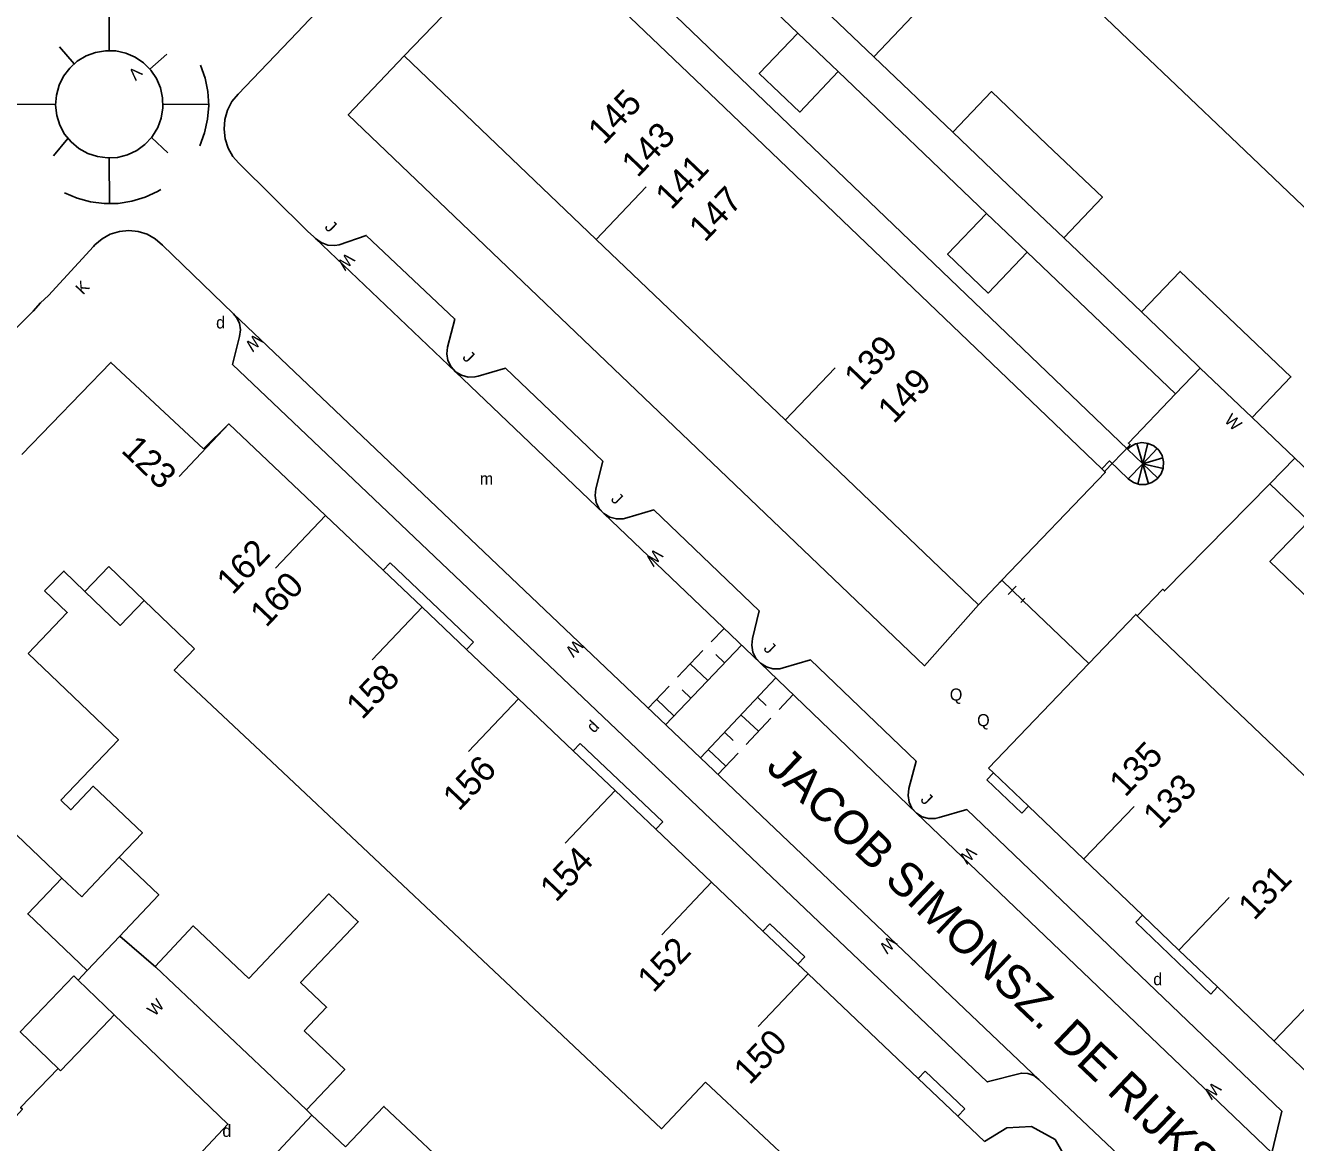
# Model space of a CAD drawing. Extents: x 134999 to 136502, y 457398 to 459002.
# Drawn here: x 135026.8 to 135079.4, y 458240.6 to 458286.7 of the extents above; entities that cross this region are included whole.
import ezdxf

# ---------------------------------------------------------------- set-up
doc = ezdxf.new("R2010")
doc.units = 0
for name, color, linetype in [('RI_DGTB_15', 7, 'Continuous'), ('RI_DGTB_2', 7, 'Continuous'), ('RI_DGTB_28', 7, 'Continuous'), ('RI_DGTB_29', 7, 'Continuous'), ('RI_DGTB_30', 7, 'Continuous'), ('RI_DGTB_31', 7, 'Continuous'), ('RI_DGTB_35', 7, 'Continuous'), ('RI_DGTB_36', 7, 'Continuous'), ('RI_DGTB_37', 7, 'Continuous'), ('RI_DGTB_43', 7, 'Continuous'), ('RI_DGTB_48', 7, 'Continuous'), ('RI_DGTB_49', 7, 'Continuous'), ('RI_DGTB_5', 7, 'Continuous'), ('RI_DGTB_53', 7, 'Continuous'), ('RI_DGTB_54', 7, 'Continuous'), ('RI_DGTB_55', 7, 'Continuous'), ('RI_DGTB_6', 7, 'Continuous'), ('RI_DGTB_7', 7, 'Continuous')]:
    doc.layers.add(name, color=color, linetype=linetype)

msp = doc.modelspace()

# ---------------------------------------------------------------- linework, layer by layer
at = {"layer": 'RI_DGTB_15'}
for p, q in [((135050.452, 458277.901), (135052.525, 458280.07)), ((135058.264, 458270.419), (135060.337, 458272.588)), ((135035.265, 458270.272), (135033.2, 458268.097)), ((135039.258, 458266.482), (135037.193, 458264.307)), ((135043.251, 458262.692), (135041.186, 458260.517)), ((135047.244, 458258.902), (135045.179, 458256.727)), ((135051.237, 458255.112), (135049.172, 458252.937)), ((135070.627, 458252.284), (135072.7, 458254.454)), ((135055.23, 458251.322), (135053.165, 458249.147)), ((135074.563, 458248.522), (135076.636, 458250.692)), ((135059.223, 458247.532), (135057.158, 458245.357)), ((135078.499, 458244.76), (135080.572, 458246.93))]:
    msp.add_line(p, q, dxfattribs=at)
at = {"layer": 'RI_DGTB_2'}
for p, q in [((135047.809, 458290.958), (135055.762, 458283.349)), ((135068.934, 458289.53), (135072.761, 458285.882)), ((135072.761, 458285.882), (135076.702, 458282.126)), ((135050.453, 458277.9), (135042.509, 458285.492)), ((135055.762, 458283.349), (135063.57, 458275.878)), ((135076.702, 458282.126), (135080.564, 458278.445)), ((135058.265, 458270.435), (135050.453, 458277.9)), ((135066.261, 458262.794), (135058.265, 458270.435)), ((135066.261, 458262.794), (135067.231, 458263.805)), ((135072.837, 458262.328), (135076.761, 458258.577)), ((135076.761, 458258.577), (135080.696, 458254.815)), ((135041.035, 458252.532), (135037.026, 458256.305)), ((135066.688, 458256.034), (135066.886, 458255.843)), ((135066.886, 458255.843), (135068.333, 458254.463)), ((135045.044, 458248.759), (135041.035, 458252.532)), ((135049.054, 458244.985), (135045.044, 458248.759))]:
    msp.add_line(p, q, dxfattribs=at)
for points in [[(135042.509, 458285.492), (135044.49, 458287.538)], [(135063.57, 458275.878), (135071.375, 458268.411)], [(135034.215, 458269.242), (135030.381, 458272.811), (135026.702, 458269.001)], [(135039.257, 458266.481), (135035.265, 458270.272), (135034.215, 458269.242)], [(135067.231, 458263.805), (135071.519, 458268.273), (135071.486, 458268.304)], [(135071.375, 458268.411), (135071.486, 458268.304)], [(135041.639, 458264.22), (135039.257, 458266.481)], [(135030.302, 458264.377), (135029.309, 458263.347)], [(135031.761, 458262.97), (135030.302, 458264.377)], [(135029.309, 458263.347), (135028.439, 458264.188), (135027.639, 458263.362)], [(135043.25, 458262.691), (135041.639, 458264.22)], [(135027.639, 458263.362), (135028.577, 458262.47), (135026.959, 458260.774)], [(135033.841, 458260.965), (135031.761, 458262.97)], [(135045.09, 458260.943), (135043.25, 458262.691)], [(135072.837, 458262.328), (135072.769, 458262.393), (135070.828, 458260.363)], [(135037.026, 458256.305), (135033.001, 458260.093), (135033.841, 458260.965)], [(135047.242, 458258.9), (135045.09, 458260.943)], [(135070.828, 458260.363), (135066.688, 458256.034)], [(135049.499, 458256.757), (135047.242, 458258.9)], [(135051.234, 458255.109), (135049.499, 458256.757)], [(135052.915, 458253.513), (135051.234, 458255.109)], [(135068.333, 458254.463), (135070.62, 458252.277)], [(135055.227, 458251.319), (135052.915, 458253.513)], [(135070.62, 458252.277), (135073.047, 458249.958)], [(135057.353, 458249.3), (135055.227, 458251.319)], [(135073.047, 458249.958), (135074.557, 458248.515)], [(135058.796, 458247.93), (135057.353, 458249.3)], [(135074.557, 458248.515), (135076.156, 458246.987)], [(135059.219, 458247.528), (135058.796, 458247.93)], [(135059.219, 458247.528), (135063.777, 458243.2)], [(135076.156, 458246.987), (135078.493, 458244.754)], [(135049.054, 458244.985), (135053.156, 458241.125), (135054.973, 458243.055)], [(135078.493, 458244.754), (135081.003, 458242.357)], [(135054.973, 458243.055), (135062.864, 458235.67), (135063.656, 458236.504)], [(135063.777, 458243.2), (135065.417, 458241.643)], [(135065.417, 458241.643), (135066.517, 458240.598)], [(135069.247, 458237.537), (135069.49, 458237.78), (135069.99, 458238.68), (135070.01, 458239.69), (135069.439, 458240.681), (135068.46, 458241.22), (135067.44, 458241.16), (135066.517, 458240.598)]]:
    msp.add_lwpolyline(points, dxfattribs=at)
at = {"layer": 'RI_DGTB_28'}
for points in [[(135072.432, 458269.227), (135072.535, 458269.319), (135072.766, 458269.444), (135073.024, 458269.495), (135073.285, 458269.467), (135073.526, 458269.361), (135073.724, 458269.188), (135073.862, 458268.964), (135073.926, 458268.709), (135073.911, 458268.447), (135073.819, 458268.201), (135073.657, 458267.993), (135073.44, 458267.844), (135073.189, 458267.767), (135072.926, 458267.768), (135072.675, 458267.847), (135072.46, 458267.998), (135073.06, 458268.626), (135072.432, 458269.227)], [(135073.06, 458268.626), (135072.816, 458269.46)], [(135073.06, 458268.626), (135073.266, 458269.47)], [(135073.06, 458268.626), (135073.66, 458269.254)], [(135073.06, 458268.626), (135072.854, 458267.782)], [(135073.06, 458268.626), (135073.894, 458268.87)], [(135073.06, 458268.626), (135073.304, 458267.792)], [(135073.06, 458268.626), (135073.688, 458268.026)], [(135073.06, 458268.626), (135073.904, 458268.42)]]:
    msp.add_lwpolyline(points, dxfattribs=at)
at = {"layer": 'RI_DGTB_31'}
for p, q in [((135030.316, 458285.707), (135030.316, 458287.574)), ((135028.862, 458285.165), (135028.254, 458285.866)), ((135031.99, 458284.945), (135032.69, 458285.554)), ((135028.095, 458283.486), (135026.228, 458283.474)), ((135032.537, 458283.486), (135034.428, 458283.474)), ((135032.06, 458282.111), (135032.737, 458281.473)), ((135028.604, 458282.071), (135028.003, 458281.349)), ((135030.316, 458281.265), (135030.328, 458279.374)), ((135055.216, 458261.261), (135055.743, 458261.814)), ((135053.326, 458257.833), (135056.466, 458261.122)), ((135053.82, 458259.798), (135054.867, 458260.895)), ((135055.765, 458260.388), (135055.403, 458260.733)), ((135055.067, 458259.656), (135054.343, 458260.347)), ((135057.879, 458259.768), (135054.762, 458256.467)), ((135052.601, 458258.522), (135053.47, 458259.432)), ((135054.368, 458258.925), (135054.007, 458259.27)), ((135058.6, 458259.075), (135058.02, 458258.46)), ((135053.67, 458258.193), (135052.947, 458258.883)), ((135057.123, 458258.967), (135057.486, 458258.623)), ((135056.443, 458258.247), (135057.17, 458257.56)), ((135057.68, 458258.1), (135056.66, 458257.02)), ((135055.763, 458257.527), (135056.126, 458257.183)), ((135055.083, 458256.807), (135055.81, 458256.12)), ((135056.32, 458256.66), (135055.487, 458255.778))]:
    msp.add_line(p, q, dxfattribs=at)
for points in [[(135032.1, 458282.163), (135032.317, 458282.524), (135032.463, 458282.919), (135032.531, 458283.334), (135032.52, 458283.755), (135032.43, 458284.166), (135032.264, 458284.553), (135032.027, 458284.902), (135031.729, 458285.199), (135031.381, 458285.435), (135030.994, 458285.601), (135030.582, 458285.691), (135030.161, 458285.702), (135029.746, 458285.633), (135029.351, 458285.487), (135028.991, 458285.269), (135028.678, 458284.987), (135028.425, 458284.651), (135028.239, 458284.273), (135028.128, 458283.867), (135028.095, 458283.447), (135028.143, 458283.029), (135028.268, 458282.627), (135028.467, 458282.256), (135028.732, 458281.929), (135029.055, 458281.658), (135029.423, 458281.453), (135029.822, 458281.321), (135030.24, 458281.267), (135030.66, 458281.292), (135031.068, 458281.397), (135031.449, 458281.576), (135031.789, 458281.824), (135032.076, 458282.132), (135032.1, 458282.163)], [(135034.059, 458281.773), (135034.259, 458282.31), (135034.383, 458282.868), (135034.428, 458283.439), (135034.393, 458284.01), (135034.278, 458284.571), (135034.088, 458285.108)], [(135028.461, 458279.824), (135028.988, 458279.599), (135029.54, 458279.45), (135030.108, 458279.38), (135030.681, 458279.389), (135031.246, 458279.478), (135031.794, 458279.645), (135032.312, 458279.886), (135032.445, 458279.963)]]:
    msp.add_lwpolyline(points, dxfattribs=at)
at = {"layer": 'RI_DGTB_48'}
for p, q in [((135032.242, 458247.807), (135030.745, 458249.09)), ((135032.242, 458247.807), (135030.745, 458249.09)), ((135032.242, 458247.807), (135030.745, 458249.09)), ((135029.406, 458247.675), (135029.024, 458247.269))]:
    msp.add_line(p, q, dxfattribs=at)
at = {"layer": 'RI_DGTB_49'}
msp.add_line((135068.097, 458262.975), (135070.828, 458260.363), dxfattribs=at)
at = {"layer": 'RI_DGTB_5'}
msp.add_lwpolyline([(135028.311, 458254.712), (135030.694, 458257.21), (135026.959, 458260.774)], dxfattribs=at)
at = {"layer": 'RI_DGTB_53'}
for p, q in [((135075.438, 458272.582), (135074.416, 458271.512)), ((135078.314, 458267.793), (135079.352, 458268.85)), ((135040.08, 458240.378), (135038.699, 458241.688))]:
    msp.add_line(p, q, dxfattribs=at)
for points in [[(135048.14, 458297.069), (135038.081, 458286.461), (135035.64, 458283.91), (135035.388, 458283.598), (135035.203, 458283.242), (135035.092, 458282.857), (135035.06, 458282.458), (135035.107, 458282.059), (135035.232, 458281.679), (135035.43, 458281.33), (135035.658, 458281.062), (135038.51, 458278.238), (135038.774, 458278.009), (135038.848, 458277.935)], [(135066.261, 458262.794), (135064.03, 458260.269), (135040.199, 458283.055), (135042.509, 458285.492)], [(135035.454, 458274.823), (135035.44, 458274.84), (135032.51, 458277.66), (135032.217, 458277.917), (135031.877, 458278.11), (135031.506, 458278.229), (135031.118, 458278.27), (135030.73, 458278.231), (135030.357, 458278.115), (135030.017, 458277.924), (135029.722, 458277.669), (135029.66, 458277.6), (135027.799, 458275.585), (135027.469, 458275.272), (135027.169, 458274.931), (135025.081, 458272.861), (135011.131, 458258.221), (135003.154, 458249.826)], [(135038.848, 458277.935), (135039.08, 458277.765), (135039.35, 458277.664), (135039.637, 458277.642), (135039.818, 458277.669), (135040.941, 458278.061), (135044.61, 458274.604), (135044.303, 458273.446), (135044.274, 458273.165), (135044.324, 458272.887), (135044.449, 458272.635), (135044.641, 458272.427)], [(135068.76, 458243.16), (135068.553, 458243.321), (135068.308, 458243.413), (135068.046, 458243.426), (135066.63, 458243.06), (135035.41, 458272.73), (135035.7, 458273.89), (135035.738, 458274.161), (135035.696, 458274.431), (135035.578, 458274.677), (135035.454, 458274.823)], [(135050.775, 458266.564), (135050.584, 458266.773), (135050.458, 458267.026), (135050.407, 458267.305), (135050.436, 458267.587), (135050.735, 458268.724), (135046.708, 458272.569), (135045.568, 458272.245), (135045.437, 458272.214), (135045.155, 458272.208), (135044.882, 458272.281), (135044.641, 458272.427)], [(135074.416, 458271.512), (135072.47, 458269.476), (135072.542, 458269.407), (135071.486, 458268.304)], [(135072.837, 458262.328), (135073.893, 458263.432), (135073.965, 458263.363), (135078.314, 458267.793)], [(135057.252, 458260.371), (135057.063, 458260.581), (135056.939, 458260.836), (135056.891, 458261.115), (135056.922, 458261.397), (135057.197, 458262.536), (135052.832, 458266.715), (135051.718, 458266.382), (135051.574, 458266.348), (135051.291, 458266.343), (135051.017, 458266.417), (135050.775, 458266.564)], [(135063.698, 458254.174), (135063.514, 458254.383), (135063.396, 458254.636), (135063.354, 458254.912), (135063.392, 458255.188), (135063.683, 458256.324), (135059.316, 458260.514), (135058.183, 458260.178), (135058.049, 458260.148), (135057.766, 458260.146), (135057.493, 458260.222), (135057.252, 458260.371)], [(135078.398, 458240.135), (135078.81, 458241.85), (135065.784, 458254.324), (135064.642, 458253.992), (135064.481, 458253.953), (135064.202, 458253.95), (135063.934, 458254.026), (135063.698, 458254.174)], [(135030.512, 458245.832), (135035.22, 458241.32), (135028.42, 458234.07), (135023.685, 458238.675)], [(135028.193, 458243.623), (135026.647, 458242.003), (135026.719, 458241.934), (135025.052, 458240.11)], [(135068.76, 458243.16), (135072.83, 458239.32), (135078.34, 458234.07), (135078.614, 458233.79), (135078.825, 458233.461), (135078.965, 458233.096), (135079.028, 458232.709), (135079.011, 458232.319), (135078.915, 458231.939), (135078.745, 458231.587), (135078.506, 458231.277), (135078.45, 458231.22), (135073.13, 458225.6)], [(135051.074, 458235.766), (135049.28, 458237.5), (135041.23, 458229.09), (135033.55, 458236.19), (135038.699, 458241.688)], [(135038.699, 458241.688), (135038.473, 458241.903)]]:
    msp.add_lwpolyline(points, dxfattribs=at)
at = {"layer": 'RI_DGTB_54'}
for p, q in [((135061.938, 458285.449), (135065.21, 458282.332)), ((135060.468, 458284.837), (135066.596, 458278.976)), ((135038.848, 458277.935), (135044.641, 458272.427)), ((135069.791, 458277.963), (135073.006, 458274.9)), ((135068.281, 458277.367), (135074.416, 458271.512)), ((135035.454, 458274.823), (135068.76, 458243.16)), ((135044.641, 458272.427), (135050.775, 458266.564)), ((135077.587, 458270.533), (135079.352, 458268.85)), ((135080.895, 458267.379), (135079.352, 458268.85)), ((135078.314, 458267.793), (135079.927, 458266.254)), ((135050.775, 458266.564), (135057.252, 458260.371)), ((135057.252, 458260.371), (135063.698, 458254.174)), ((135063.698, 458254.174), (135078.398, 458240.135))]:
    msp.add_line(p, q, dxfattribs=at)
msp.add_lwpolyline([(135058.797, 458286.432), (135054.207, 458290.821), (135054.276, 458290.893), (135051.381, 458293.532)], dxfattribs=at)
at = {"layer": 'RI_DGTB_55'}
for p, q in [((135067.148, 458263.718), (135067.314, 458263.892)), ((135067.231, 458263.805), (135068.097, 458262.975)), ((135067.231, 458263.805), (135068.097, 458262.975)), ((135067.498, 458263.217), (135067.83, 458263.563)), ((135068.014, 458262.889), (135068.18, 458263.062))]:
    msp.add_line(p, q, dxfattribs=at)
at = {"layer": 'RI_DGTB_6'}
for p, q in [((135058.797, 458286.432), (135060.468, 458284.837)), ((135066.596, 458278.976), (135068.281, 458277.367)), ((135075.438, 458272.582), (135077.587, 458270.533)), ((135028.843, 458247.443), (135029.024, 458247.269)), ((135032.242, 458247.807), (135032.207, 458247.84)), ((135029.024, 458247.269), (135030.512, 458245.832))]:
    msp.add_line(p, q, dxfattribs=at)
for points in [[(135061.938, 458285.449), (135059.614, 458287.664), (135061.215, 458289.343)], [(135061.215, 458289.343), (135063.539, 458287.128), (135061.938, 458285.449)], [(135060.468, 458284.837), (135058.873, 458283.166), (135057.202, 458284.761), (135058.797, 458286.432)], [(135069.101, 458281.826), (135066.81, 458284.011), (135065.21, 458282.332)], [(135065.21, 458282.332), (135067.5, 458280.148)], [(135069.791, 458277.963), (135071.391, 458279.642), (135069.101, 458281.826)], [(135067.5, 458280.148), (135069.791, 458277.963)], [(135068.281, 458277.367), (135066.672, 458275.682), (135064.987, 458277.291), (135066.596, 458278.976)], [(135076.896, 458274.396), (135074.606, 458276.579), (135073.006, 458274.9)], [(135073.006, 458274.9), (135075.296, 458272.717)], [(135077.587, 458270.533), (135079.187, 458272.212), (135076.896, 458274.396)], [(135075.296, 458272.717), (135075.438, 458272.582)], [(135080.606, 458262.394), (135078.322, 458264.578), (135079.927, 458266.254)], [(135030.725, 458252.353), (135031.683, 458253.364), (135029.65, 458255.291), (135028.729, 458254.318), (135028.311, 458254.712)], [(135026.487, 458253.259), (135028.352, 458251.493)], [(135029.303, 458250.851), (135030.725, 458252.353)], [(135030.725, 458252.353), (135032.362, 458250.802), (135030.941, 458249.301)], [(135029.406, 458247.675), (135026.944, 458250.006), (135028.352, 458251.493)], [(135028.352, 458251.493), (135029.174, 458250.715)], [(135029.174, 458250.715), (135029.303, 458250.851)], [(135038.372, 458245.172), (135039.299, 458246.15), (135038.224, 458247.169), (135040.61, 458249.688), (135039.398, 458250.835), (135036.084, 458247.338)], [(135030.745, 458249.09), (135029.406, 458247.675)], [(135030.941, 458249.301), (135030.943, 458249.299), (135030.745, 458249.09)], [(135036.084, 458247.338), (135033.789, 458249.511), (135032.207, 458247.84)], [(135028.843, 458247.443), (135026.63, 458245.136), (135028.193, 458243.623)], [(135034.515, 458245.654), (135032.242, 458247.807)], [(135030.317, 458245.629), (135028.299, 458243.525)], [(135030.512, 458245.832), (135030.317, 458245.629)], [(135036.788, 458243.5), (135034.515, 458245.654)], [(135038.372, 458245.172), (135040.057, 458243.575), (135038.473, 458241.903)], [(135028.299, 458243.525), (135028.193, 458243.623)], [(135038.473, 458241.903), (135036.788, 458243.5)], [(135040.08, 458240.378), (135041.675, 458242.049), (135043.959, 458239.892)]]:
    msp.add_lwpolyline(points, dxfattribs=at)
at = {"layer": 'RI_DGTB_7'}
for p, q in [((135041.926, 458264.523), (135045.378, 458261.246)), ((135049.788, 458257.062), (135053.204, 458253.818)), ((135066.609, 458255.553), (135068.054, 458254.171)), ((135057.642, 458249.604), (135059.085, 458248.234)), ((135072.769, 458249.666), (135075.878, 458246.696)), ((135076.156, 458246.987), (135075.878, 458246.696)), ((135064.067, 458243.504), (135065.707, 458241.947))]:
    msp.add_line(p, q, dxfattribs=at)
for points in [[(135048.749, 458291.946), (135072.432, 458269.227)], [(135072.432, 458269.227), (135073.06, 458268.626), (135072.46, 458267.998), (135071.686, 458268.737), (135071.375, 458268.411)], [(135041.926, 458264.523), (135041.639, 458264.22)], [(135029.309, 458263.347), (135030.769, 458261.941), (135031.761, 458262.97)], [(135045.378, 458261.246), (135045.09, 458260.943)], [(135049.788, 458257.062), (135049.499, 458256.757)], [(135066.886, 458255.843), (135066.609, 458255.553)], [(135068.333, 458254.463), (135068.054, 458254.171)], [(135053.204, 458253.818), (135052.915, 458253.513)], [(135057.642, 458249.604), (135057.353, 458249.3)], [(135073.047, 458249.958), (135072.769, 458249.666)], [(135059.085, 458248.234), (135058.796, 458247.93)], [(135064.067, 458243.504), (135063.777, 458243.2)], [(135065.707, 458241.947), (135065.417, 458241.643)]]:
    msp.add_lwpolyline(points, dxfattribs=at)

# ---------------------------------------------------------------- texts
at = {"layer": 'RI_DGTB_29'}
for p in [(135034.732, 458274.216), (135073.496, 458247.061)]:
    msp.add_text('d', height=0.5, dxfattribs=at).set_placement(p)
for height, rotation, p in [(0.499, 46.7614, (135050.362, 458257.46)), (0.5, 359.9997, (135034.99, 458240.79))]:
    msp.add_text('d', height=height, rotation=rotation, dxfattribs=at).set_placement(p)
at = {"layer": 'RI_DGTB_30'}
for s, height, rotation, p in [('V', 0.5, 224.9991, (135031.371, 458285.095)), ('W', 0.499, 226.2666, (135040.147, 458277.379)), ('K', 0.499, 46.7614, (135029.231, 458275.577)), ('W', 0.499, 226.4938, (135036.336, 458274.023)), ('W', 0.499, 315.372, (135076.405, 458270.39)), ('W', 0.499, 226.2666, (135052.898, 458265.143)), ('W', 0.499, 226.4938, (135049.589, 458261.385)), ('W', 0.499, 226.2666, (135065.874, 458252.827)), ('W', 0.499, 226.4938, (135062.567, 458249.123)), ('W', 0.499, 46.0182, (135032.189, 458245.746)), ('W', 0.499, 226.2666, (135075.991, 458243.092))]:
    msp.add_text(s, height=height, rotation=rotation, dxfattribs=at).set_placement(p)
at = {"layer": 'RI_DGTB_31'}
for s, height, rotation, p in [('J', 0.499, 315.372, (135039.191, 458278.379)), ('J', 0.499, 315.372, (135044.889, 458272.993)), ('J', 0.499, 315.372, (135051.028, 458267.127)), ('J', 0.499, 315.372, (135057.343, 458260.952)), ('Q', 0.5, 359.9997, (135065.08, 458258.83)), ('Q', 0.5, 359.9997, (135066.21, 458257.77)), ('J', 0.499, 315.372, (135063.836, 458254.702))]:
    msp.add_text(s, height=height, rotation=rotation, dxfattribs=at).set_placement(p)
at = {"layer": 'RI_DGTB_35'}
for s, rotation, p in [('141', 46.3019, (135053.561, 458279.085)), ('149', 46.3019, (135062.762, 458270.242)), ('123', 316.025, (135030.762, 458269.138)), ('162', 46.4888, (135035.416, 458263.163)), ('135', 46.3015, (135072.338, 458254.801))]:
    msp.add_text(s, height=1.054, rotation=rotation, dxfattribs=at).set_placement(p)
at = {"layer": 'RI_DGTB_36'}
for s, rotation, p in [('145', 46.3099, (135050.776, 458281.775)), ('143', 46.3099, (135052.165, 458280.417)), ('147', 46.3019, (135054.95, 458277.754)), ('139', 46.3019, (135061.373, 458271.603)), ('160', 46.4808, (135036.804, 458261.82)), ('158', 46.4808, (135040.774, 458258.004)), ('156', 46.4808, (135044.773, 458254.223)), ('133', 46.3099, (135073.737, 458253.469)), ('154', 46.4808, (135048.79, 458250.457)), ('131', 46.3099, (135077.672, 458249.706)), ('152', 46.4808, (135052.822, 458246.71)), ('150', 46.4808, (135056.803, 458242.905))]:
    msp.add_text(s, height=1.054, rotation=rotation, dxfattribs=at).set_placement(p)
at = {"layer": 'RI_DGTB_37'}
msp.add_text('JACOB SIMONSZ. DE RIJKSTRAAT', height=1.4, rotation=316.4804, dxfattribs=at).set_placement((135057.431, 458256.015))
at = {"layer": 'RI_DGTB_43'}
msp.add_text('m', height=0.5, dxfattribs=at).set_placement((135045.638, 458267.755))

doc.saveas('drawing.dxf')
